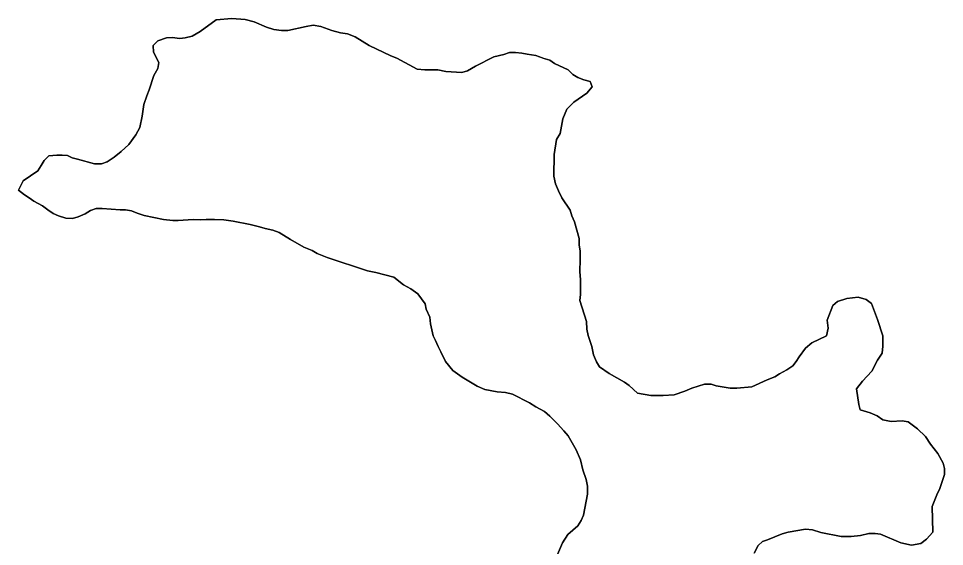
# Model space of a CAD drawing. Extents: x 3172297 to 3210190, y 958463 to 983887.
# Drawn here: x 3190269 to 3190814, y 965104 to 965416 of the extents above; entities that cross this region are included whole.
import ezdxf

# ---------------------------------------------------------------- set-up
doc = ezdxf.new("R2010")
doc.units = 0
doc.layers.add('V-SITE-VEGE', color=7, linetype='Continuous')
doc.layers.add('V-TOPO-SHOR', color=7, linetype='Continuous')

msp = doc.modelspace()

# ---------------------------------------------------------------- linework, layer by layer
at = {"layer": 'V-SITE-VEGE'}
for p, q in [((3190385, 965414.95), (3190375.72, 965408.03)), ((3190394.3, 965415.67), (3190385, 965414.95)), ((3190402.22, 965415.01), (3190394.3, 965415.67)), ((3190407.39, 965413.65), (3190402.22, 965415.01)), ((3190414.64, 965410.57), (3190407.39, 965413.65)), ((3190375.72, 965408.03), (3190370.91, 965405.26)), ((3190419.12, 965409.21), (3190414.64, 965410.57)), ((3190423.6, 965408.54), (3190419.12, 965409.21)), ((3190427.39, 965408.55), (3190423.6, 965408.54)), ((3190438.06, 965410.99), (3190427.39, 965408.55)), ((3190442.19, 965411.69), (3190438.06, 965410.99)), ((3190446.67, 965411.02), (3190442.19, 965411.69)), ((3190453.22, 965408.63), (3190446.67, 965411.02)), ((3190458.39, 965407.27), (3190453.22, 965408.63)), ((3190350.6, 965402.44), (3190347.85, 965399.68)), ((3190355.76, 965404.18), (3190350.6, 965402.44)), ((3190359.2, 965404.54), (3190355.76, 965404.18)), ((3190363.68, 965403.86), (3190359.2, 965404.54)), ((3190366.78, 965404.22), (3190363.68, 965403.86)), ((3190370.91, 965405.26), (3190366.78, 965404.22)), ((3190462.53, 965406.59), (3190458.39, 965407.27)), ((3190467.01, 965404.89), (3190462.53, 965406.59)), ((3190475.29, 965399.75), (3190467.01, 965404.89)), ((3190347.85, 965399.68), (3190348.21, 965395.89)), ((3190488.06, 965393.59), (3190475.29, 965399.75)), ((3190348.21, 965395.89), (3190351.33, 965389.7)), ((3190491.51, 965392.22), (3190488.06, 965393.59)), ((3190503.58, 965385.72), (3190491.51, 965392.22)), ((3190548.68, 965393.1), (3190538.02, 965387.55)), ((3190554.53, 965394.49), (3190548.68, 965393.1)), ((3190557.97, 965395.54), (3190554.53, 965394.49)), ((3190561.42, 965395.55), (3190557.97, 965395.54)), ((3190565.21, 965395.22), (3190561.42, 965395.55)), ((3190568.31, 965394.54), (3190565.21, 965395.22)), ((3190573.48, 965393.87), (3190568.31, 965394.54)), ((3190578.3, 965392.16), (3190573.48, 965393.87)), ((3190581.75, 965391.14), (3190578.3, 965392.16)), ((3190584.52, 965389.08), (3190581.75, 965391.14)), ((3190350.65, 965386.25), (3190348.25, 965382.11)), ((3190351.33, 965389.7), (3190350.65, 965386.25)), ((3190508.06, 965385.39), (3190503.58, 965385.72)), ((3190538.02, 965387.55), (3190533.21, 965384.78)), ((3190592.45, 965385.32), (3190584.52, 965389.08)), ((3190348.25, 965382.11), (3190345.52, 965373.49)), ((3190515.64, 965385.41), (3190508.06, 965385.39)), ((3190520.47, 965384.39), (3190515.64, 965385.41)), ((3190529.77, 965383.73), (3190520.47, 965384.39)), ((3190533.21, 965384.78), (3190529.77, 965383.73)), ((3190595.22, 965382.57), (3190592.45, 965385.32)), ((3190598.32, 965380.86), (3190595.22, 965382.57)), ((3190601.77, 965379.49), (3190598.32, 965380.86)), ((3190605.56, 965378.47), (3190601.77, 965379.49)), ((3190603.52, 965371.58), (3190606.6, 965375.37)), ((3190606.6, 965375.37), (3190605.56, 965378.47)), ((3190344.16, 965370.04), (3190342.45, 965364.87)), ((3190345.52, 965373.49), (3190344.16, 965370.04)), ((3190595.96, 965366.38), (3190603.52, 965371.58)), ((3190342.45, 965364.87), (3190341.44, 965357.98)), ((3190591.84, 965362.24), (3190595.96, 965366.38)), ((3190589.45, 965356.37), (3190591.84, 965362.24)), ((3190341.44, 965357.98), (3190340.08, 965351.43)), ((3190587.75, 965347.76), (3190589.45, 965356.37)), ((3190340.08, 965351.43), (3190337.69, 965346.94)), ((3190585.7, 965344.31), (3190587.75, 965347.76)), ((3190337.69, 965346.94), (3190333.57, 965341.42)), ((3190584.35, 965335.35), (3190585.7, 965344.31)), ((3190329.11, 965337.27), (3190324.99, 965333.82)), ((3190333.57, 965341.42), (3190329.11, 965337.27)), ((3190283.66, 965331.96), (3190281.95, 965328.85)), ((3190286.41, 965334.72), (3190283.66, 965331.96)), ((3190291.23, 965335.08), (3190286.41, 965334.72)), ((3190294.33, 965335.09), (3190291.23, 965335.08)), ((3190297.43, 965334.76), (3190294.33, 965335.09)), ((3190300.19, 965333.39), (3190297.43, 965334.76)), ((3190303.29, 965332.71), (3190300.19, 965333.39)), ((3190313.29, 965329.98), (3190303.29, 965332.71)), ((3190320.86, 965331.05), (3190317.42, 965330)), ((3190324.99, 965333.82), (3190320.86, 965331.05)), ((3190584.04, 965322.6), (3190584.35, 965335.35)), ((3190279.89, 965325.75), (3190271.3, 965319.86)), ((3190281.95, 965328.85), (3190279.89, 965325.75)), ((3190317.42, 965330), (3190313.29, 965329.98)), ((3190585.09, 965318.13), (3190584.04, 965322.6)), ((3190271.3, 965319.86), (3190268.56, 965314.34)), ((3190586.83, 965314), (3190585.09, 965318.13)), ((3190268.56, 965314.34), (3190272.02, 965311.6)), ((3190272.02, 965311.6), (3190274.78, 965309.89)), ((3190274.78, 965309.89), (3190277.54, 965307.83)), ((3190588.91, 965309.87), (3190586.83, 965314)), ((3190593.75, 965302.65), (3190588.91, 965309.87)), ((3190277.54, 965307.83), (3190282.71, 965305.08)), ((3190282.71, 965305.08), (3190285.82, 965302.69)), ((3190285.82, 965302.69), (3190288.93, 965300.63)), ((3190288.93, 965300.63), (3190292.03, 965299.26)), ((3190292.03, 965299.26), (3190296.52, 965297.9)), ((3190300.3, 965297.57), (3190303.75, 965298.61)), ((3190303.75, 965298.61), (3190307.87, 965300.35)), ((3190307.87, 965300.35), (3190310.97, 965302.43)), ((3190310.97, 965302.43), (3190314.41, 965303.47)), ((3190314.41, 965303.47), (3190317.85, 965303.48)), ((3190317.85, 965303.48), (3190328.53, 965302.83)), ((3190328.53, 965302.83), (3190331.63, 965302.84)), ((3190331.63, 965302.84), (3190335.08, 965302.16)), ((3190335.08, 965302.16), (3190338.53, 965300.79)), ((3190338.53, 965300.79), (3190342.67, 965299.43)), ((3190342.67, 965299.43), (3190354.04, 965297.05)), ((3190594.8, 965299.21), (3190593.75, 965302.65)), ((3190596.19, 965295.77), (3190594.8, 965299.21)), ((3190296.52, 965297.9), (3190300.3, 965297.57)), ((3190354.04, 965297.05), (3190359.55, 965296.38)), ((3190359.55, 965296.38), (3190362.65, 965296.39)), ((3190362.65, 965296.39), (3190371.6, 965297.11)), ((3190371.6, 965297.11), (3190375.74, 965296.78)), ((3190375.74, 965296.78), (3190379.18, 965297.13)), ((3190379.18, 965297.13), (3190384.01, 965297.15)), ((3190384.01, 965297.15), (3190389.52, 965296.82)), ((3190389.52, 965296.82), (3190395.03, 965296.15)), ((3190395.03, 965296.15), (3190405.03, 965294.12)), ((3190405.03, 965294.12), (3190410.54, 965292.76)), ((3190410.54, 965292.76), (3190413.99, 965291.74)), ((3190598.97, 965285.79), (3190596.19, 965295.77)), ((3190413.99, 965291.74), (3190418.47, 965290.72)), ((3190418.47, 965290.72), (3190422.27, 965289.35)), ((3190422.27, 965289.35), (3190428.82, 965285.24)), ((3190428.82, 965285.24), (3190436.76, 965280.79)), ((3190598.99, 965282), (3190598.97, 965285.79)), ((3190599.69, 965278.56), (3190598.99, 965282)), ((3190436.76, 965280.79), (3190441.59, 965278.74)), ((3190441.59, 965278.74), (3190444.69, 965277.02)), ((3190444.69, 965277.02), (3190450.56, 965274.63)), ((3190599.7, 965273.74), (3190599.69, 965278.56)), ((3190450.56, 965274.63), (3190474.35, 965266.79)), ((3190599.38, 965266.16), (3190599.7, 965273.74)), ((3190474.35, 965266.79), (3190479.18, 965265.77)), ((3190479.18, 965265.77), (3190489.86, 965263.05)), ((3190599.74, 965261.68), (3190599.38, 965266.16)), ((3190489.86, 965263.05), (3190495.39, 965258.59)), ((3190599.77, 965252.73), (3190599.74, 965261.68)), ((3190495.39, 965258.59), (3190499.87, 965256.19)), ((3190499.87, 965256.19), (3190504.02, 965253.11)), ((3190504.02, 965253.11), (3190508.17, 965247.27)), ((3190599.44, 965249.28), (3190599.77, 965252.73)), ((3190603.27, 965236.9), (3190599.44, 965249.28)), ((3190756.84, 965250.48), (3190751.34, 965248.74)), ((3190763.39, 965251.19), (3190756.84, 965250.48)), ((3190768.21, 965249.83), (3190763.39, 965251.19)), ((3190771.32, 965247.43), (3190768.21, 965249.83)), ((3190508.17, 965247.27), (3190508.87, 965244.17)), ((3190508.87, 965244.17), (3190510.95, 965239.35)), ((3190748.59, 965246.32), (3190745.18, 965237.7)), ((3190751.34, 965248.74), (3190748.59, 965246.32)), ((3190774.79, 965238.14), (3190771.32, 965247.43)), ((3190510.95, 965239.35), (3190511.31, 965235.57)), ((3190511.31, 965235.57), (3190513.05, 965228.34)), ((3190603.62, 965232.42), (3190603.27, 965236.9)), ((3190745.88, 965232.88), (3190744.86, 965228.4)), ((3190745.18, 965237.7), (3190745.88, 965232.88)), ((3190777.93, 965228.51), (3190774.79, 965238.14)), ((3190513.05, 965228.34), (3190514.44, 965225.58)), ((3190604.33, 965228.63), (3190603.62, 965232.42)), ((3190606.42, 965222.09), (3190604.33, 965228.63)), ((3190744.86, 965228.4), (3190736.26, 965224.24)), ((3190777.95, 965222.31), (3190777.93, 965228.51)), ((3190514.44, 965225.58), (3190515.83, 965222.15)), ((3190515.83, 965222.15), (3190517.56, 965219.05)), ((3190607.46, 965217.28), (3190606.42, 965222.09)), ((3190736.26, 965224.24), (3190732.49, 965221.13)), ((3190777.62, 965218.17), (3190777.95, 965222.31)), ((3190517.56, 965219.05), (3190520.33, 965213.21)), ((3190609.2, 965213.15), (3190607.46, 965217.28)), ((3190732.49, 965221.13), (3190728.71, 965215.95)), ((3190774.87, 965214.03), (3190777.62, 965218.17)), ((3190520.33, 965213.21), (3190524.48, 965208.05)), ((3190610.93, 965210.05), (3190609.2, 965213.15)), ((3190727, 965213.19), (3190724.94, 965210.77)), ((3190728.71, 965215.95), (3190727, 965213.19)), ((3190771.45, 965207.48), (3190774.87, 965214.03)), ((3190524.48, 965208.05), (3190530.01, 965203.94)), ((3190616.8, 965206.29), (3190610.93, 965210.05)), ((3190625.77, 965201.15), (3190616.8, 965206.29)), ((3190717.03, 965205.92), (3190714.29, 965204.19)), ((3190721.5, 965208.35), (3190717.03, 965205.92)), ((3190724.94, 965210.77), (3190721.5, 965208.35)), ((3190765.96, 965201.6), (3190771.45, 965207.48)), ((3190530.01, 965203.94), (3190538.98, 965198.8)), ((3190628.53, 965199.09), (3190625.77, 965201.15)), ((3190709.81, 965202.45), (3190700.87, 965198.29)), ((3190714.29, 965204.19), (3190709.81, 965202.45)), ((3190762.53, 965197.11), (3190765.96, 965201.6)), ((3190538.98, 965198.8), (3190543.46, 965196.75)), ((3190543.46, 965196.75), (3190550.7, 965195.39)), ((3190550.7, 965195.39), (3190555.53, 965195.06)), ((3190555.53, 965195.06), (3190559.66, 965194.04)), ((3190633.37, 965194.63), (3190628.53, 965199.09)), ((3190641.3, 965193.28), (3190633.37, 965194.63)), ((3190661.26, 965195.75), (3190655.07, 965193.67)), ((3190665.4, 965197.49), (3190661.26, 965195.75)), ((3190672.96, 965199.93), (3190665.4, 965197.49)), ((3190676.75, 965199.94), (3190672.96, 965199.93)), ((3190679.86, 965198.91), (3190676.75, 965199.94)), ((3190683.31, 965198.23), (3190679.86, 965198.91)), ((3190688.13, 965197.56), (3190683.31, 965198.23)), ((3190691.92, 965197.57), (3190688.13, 965197.56)), ((3190700.87, 965198.29), (3190691.92, 965197.57)), ((3190763.94, 965187.82), (3190762.53, 965197.11)), ((3190559.66, 965194.04), (3190569.67, 965188.91)), ((3190648.53, 965193.3), (3190641.3, 965193.28)), ((3190655.07, 965193.67), (3190648.53, 965193.3)), ((3190569.67, 965188.91), (3190573.46, 965186.51)), ((3190573.46, 965186.51), (3190578.64, 965183.77)), ((3190578.64, 965183.77), (3190581.75, 965181.03)), ((3190764.64, 965184.72), (3190763.94, 965187.82)), ((3190770.5, 965183.02), (3190764.64, 965184.72)), ((3190581.75, 965181.03), (3190586.24, 965176.56)), ((3190774.64, 965181.31), (3190770.5, 965183.02)), ((3190778.09, 965178.91), (3190774.64, 965181.31)), ((3190782.91, 965177.89), (3190778.09, 965178.91)), ((3190789.46, 965178.26), (3190782.91, 965177.89)), ((3190792.9, 965177.58), (3190789.46, 965178.26)), ((3190586.24, 965176.56), (3190590.04, 965172.44)), ((3190798.43, 965173.46), (3190792.9, 965177.58)), ((3190803.26, 965169), (3190798.43, 965173.46)), ((3190590.04, 965172.44), (3190592.47, 965169.35)), ((3190592.47, 965169.35), (3190597.31, 965161.1)), ((3190806.04, 965164.53), (3190803.26, 965169)), ((3190810.53, 965159.04), (3190806.04, 965164.53)), ((3190597.31, 965161.1), (3190599.74, 965155.25)), ((3190813.65, 965153.19), (3190810.53, 965159.04)), ((3190599.74, 965155.25), (3190601.14, 965149.4)), ((3190814.35, 965150.09), (3190813.65, 965153.19)), ((3190601.14, 965149.4), (3190603.23, 965143.55)), ((3190811.63, 965138.37), (3190814.36, 965146.65)), ((3190814.36, 965146.65), (3190814.35, 965150.09)), ((3190603.23, 965143.55), (3190603.93, 965139.77)), ((3190603.94, 965134.94), (3190601.57, 965122.54)), ((3190603.93, 965139.77), (3190603.94, 965134.94)), ((3190807.19, 965127.68), (3190809.92, 965134.58)), ((3190809.92, 965134.58), (3190811.63, 965138.37)), ((3190807.58, 965112.53), (3190807.19, 965127.68)), ((3190600.21, 965119.43), (3190598.15, 965116.32)), ((3190601.57, 965122.54), (3190600.21, 965119.43)), ((3190598.15, 965116.32), (3190592.31, 965111.14)), ((3190722.16, 965112.59), (3190732.49, 965114.35)), ((3190732.49, 965114.35), (3190736.62, 965114.02)), ((3190736.62, 965114.02), (3190741.45, 965112.31)), ((3190592.31, 965111.14), (3190589.23, 965106.31)), ((3190707.02, 965107.04), (3190710.12, 965108.08)), ((3190710.12, 965108.08), (3190718.72, 965111.55)), ((3190718.72, 965111.55), (3190722.16, 965112.59)), ((3190741.45, 965112.31), (3190753.51, 965109.94)), ((3190753.51, 965109.94), (3190759.37, 965109.96)), ((3190759.37, 965109.96), (3190764.88, 965110.67)), ((3190764.88, 965110.67), (3190769.7, 965111.71)), ((3190769.7, 965111.71), (3190773.48, 965111.73)), ((3190773.48, 965111.73), (3190776.58, 965111.39)), ((3190776.58, 965111.39), (3190788.66, 965106.27)), ((3190800.37, 965105.96), (3190803.81, 965108.38)), ((3190803.81, 965108.38), (3190807.58, 965112.53)), ((3190589.23, 965106.31), (3190581.36, 965088.03)), ((3190702.22, 965100.13), (3190704.62, 965104.62)), ((3190704.62, 965104.62), (3190707.02, 965107.04)), ((3190788.66, 965106.27), (3190794.86, 965104.91)), ((3190794.86, 965104.91), (3190800.37, 965105.96))]:
    msp.add_line(p, q, dxfattribs=at)
at = {"layer": 'V-TOPO-SHOR'}
for points in [[(3190324.99, 965333.82), (3190329.11, 965337.27), (3190333.57, 965341.42), (3190337.69, 965346.94), (3190340.08, 965351.43), (3190341.44, 965357.98), (3190342.45, 965364.87), (3190344.16, 965370.04), (3190345.52, 965373.49), (3190348.25, 965382.11), (3190350.65, 965386.25), (3190351.33, 965389.7), (3190348.21, 965395.89), (3190347.85, 965399.68), (3190350.6, 965402.44), (3190355.76, 965404.18), (3190359.2, 965404.54), (3190363.68, 965403.86), (3190366.78, 965404.22), (3190370.91, 965405.26), (3190375.72, 965408.03), (3190385, 965414.95), (3190394.3, 965415.67), (3190402.22, 965415.01), (3190407.39, 965413.65), (3190414.64, 965410.57), (3190419.12, 965409.21), (3190423.6, 965408.53), (3190427.39, 965408.55), (3190438.06, 965410.99), (3190442.19, 965411.7), (3190446.67, 965411.02), (3190453.22, 965408.63), (3190458.39, 965407.27), (3190462.53, 965406.59), (3190467.01, 965404.89), (3190475.29, 965399.75), (3190488.06, 965393.59), (3190491.51, 965392.22), (3190503.58, 965385.72), (3190508.06, 965385.39), (3190515.64, 965385.41), (3190520.47, 965384.39), (3190529.77, 965383.73), (3190533.21, 965384.78), (3190538.02, 965387.55), (3190548.68, 965393.1), (3190554.53, 965394.49), (3190557.97, 965395.54), (3190561.42, 965395.55), (3190565.21, 965395.22), (3190568.31, 965394.54), (3190573.48, 965393.87), (3190578.31, 965392.16), (3190581.75, 965391.14), (3190584.52, 965389.08), (3190592.45, 965385.32), (3190595.22, 965382.57), (3190598.32, 965380.86), (3190601.77, 965379.49), (3190605.56, 965378.47), (3190606.6, 965375.38), (3190603.52, 965371.58), (3190595.96, 965366.38), (3190591.84, 965362.24), (3190589.45, 965356.37), (3190587.75, 965347.76), (3190585.7, 965344.31), (3190584.35, 965335.35), (3190584.04, 965322.6), (3190585.09, 965318.13), (3190586.83, 965314), (3190588.91, 965309.87), (3190593.75, 965302.65), (3190594.8, 965299.21), (3190596.19, 965295.77), (3190598.97, 965285.79), (3190598.99, 965282), (3190599.69, 965278.56), (3190599.7, 965273.74), (3190599.38, 965266.16), (3190599.74, 965261.68), (3190599.76, 965256.18), (3190599.77, 965252.73), (3190599.44, 965249.28), (3190603.27, 965236.9), (3190603.62, 965232.42), (3190604.33, 965228.63), (3190606.42, 965222.1), (3190607.46, 965217.28), (3190609.2, 965213.15), (3190610.93, 965210.05), (3190616.8, 965206.29), (3190625.77, 965201.15), (3190628.53, 965199.09), (3190633.37, 965194.63), (3190641.3, 965193.28), (3190648.53, 965193.3), (3190655.07, 965193.67), (3190661.27, 965195.75), (3190665.4, 965197.49)], [(3190581.36, 965088.03), (3190589.23, 965106.31), (3190592.31, 965111.14), (3190598.15, 965116.32), (3190600.21, 965119.43), (3190601.57, 965122.54), (3190603.94, 965134.94), (3190603.93, 965139.77), (3190603.23, 965143.55), (3190601.14, 965149.4), (3190599.74, 965155.25), (3190597.31, 965161.1), (3190592.47, 965169.35), (3190590.04, 965172.44), (3190586.24, 965176.56), (3190581.75, 965181.03), (3190578.64, 965183.77), (3190573.46, 965186.51), (3190569.67, 965188.91), (3190559.66, 965194.04), (3190555.53, 965195.06), (3190550.7, 965195.39), (3190543.46, 965196.75), (3190538.98, 965198.8), (3190530.01, 965203.94), (3190524.48, 965208.05), (3190520.33, 965213.21), (3190517.56, 965219.05), (3190515.83, 965222.15), (3190514.44, 965225.59), (3190513.05, 965228.34), (3190511.31, 965235.57), (3190510.95, 965239.35), (3190508.87, 965244.17), (3190508.17, 965247.27), (3190504.02, 965253.11), (3190499.87, 965256.19), (3190495.39, 965258.59), (3190489.86, 965263.05), (3190479.18, 965265.77), (3190474.35, 965266.79), (3190450.56, 965274.63), (3190444.69, 965277.03), (3190441.59, 965278.74), (3190436.76, 965280.79), (3190428.82, 965285.24), (3190422.27, 965289.35), (3190418.47, 965290.72), (3190413.99, 965291.74), (3190410.54, 965292.76), (3190405.03, 965294.12), (3190395.03, 965296.15), (3190389.52, 965296.82), (3190384.01, 965297.15), (3190379.18, 965297.13), (3190375.74, 965296.78), (3190371.6, 965297.11), (3190362.65, 965296.39), (3190359.55, 965296.38), (3190354.04, 965297.05), (3190342.67, 965299.43), (3190338.53, 965300.79), (3190335.08, 965302.16), (3190331.63, 965302.84), (3190328.53, 965302.83), (3190317.85, 965303.48), (3190314.41, 965303.47), (3190310.97, 965302.43), (3190307.87, 965300.35), (3190303.75, 965298.61), (3190300.3, 965297.57), (3190296.52, 965297.9), (3190292.03, 965299.26), (3190288.93, 965300.63), (3190285.82, 965302.69), (3190282.71, 965305.09), (3190277.54, 965307.83), (3190274.78, 965309.89), (3190272.02, 965311.6), (3190268.56, 965314.34), (3190271.3, 965319.86), (3190279.89, 965325.75), (3190281.95, 965328.85), (3190283.66, 965331.96), (3190286.41, 965334.72), (3190291.23, 965335.08), (3190294.33, 965335.09), (3190297.43, 965334.76), (3190300.19, 965333.39), (3190303.29, 965332.71), (3190313.29, 965329.99), (3190317.42, 965330), (3190320.86, 965331.05), (3190324.99, 965333.82)], [(3190665.4, 965197.49), (3190672.96, 965199.93), (3190676.75, 965199.94), (3190679.86, 965198.91), (3190683.31, 965198.23), (3190688.13, 965197.56), (3190691.92, 965197.57), (3190700.87, 965198.29), (3190709.81, 965202.45), (3190714.29, 965204.19), (3190717.03, 965205.92), (3190721.5, 965208.35), (3190724.94, 965210.77), (3190727, 965213.19), (3190728.71, 965215.95), (3190732.49, 965221.13), (3190736.26, 965224.24), (3190744.86, 965228.4), (3190745.88, 965232.88), (3190745.18, 965237.7), (3190748.59, 965246.32), (3190751.34, 965248.74), (3190756.84, 965250.49), (3190763.39, 965251.19), (3190768.21, 965249.83), (3190771.32, 965247.43), (3190774.79, 965238.14), (3190777.93, 965228.51), (3190777.95, 965222.31), (3190777.62, 965218.17), (3190774.87, 965214.03), (3190771.45, 965207.48), (3190765.96, 965201.6), (3190762.53, 965197.11), (3190763.94, 965187.82), (3190764.64, 965184.72), (3190770.5, 965183.02), (3190774.64, 965181.31), (3190778.09, 965178.91), (3190782.91, 965177.89), (3190789.46, 965178.26), (3190792.9, 965177.58), (3190798.43, 965173.46), (3190803.26, 965169), (3190806.04, 965164.53), (3190810.53, 965159.04), (3190813.65, 965153.19), (3190814.35, 965150.09), (3190814.36, 965146.65), (3190811.63, 965138.37), (3190809.92, 965134.58), (3190807.19, 965127.68), (3190807.58, 965112.53), (3190803.81, 965108.38), (3190800.37, 965105.96), (3190794.86, 965104.91), (3190788.66, 965106.27), (3190776.58, 965111.39), (3190773.48, 965111.73), (3190769.7, 965111.71), (3190764.88, 965110.67), (3190759.37, 965109.96), (3190753.51, 965109.94), (3190741.45, 965112.31), (3190736.62, 965114.02), (3190732.49, 965114.35), (3190722.16, 965112.6), (3190718.72, 965111.55), (3190710.12, 965108.08), (3190707.02, 965107.04), (3190704.62, 965104.62), (3190702.22, 965100.13)]]:
    msp.add_lwpolyline(points, dxfattribs=at)

doc.saveas('drawing.dxf')
